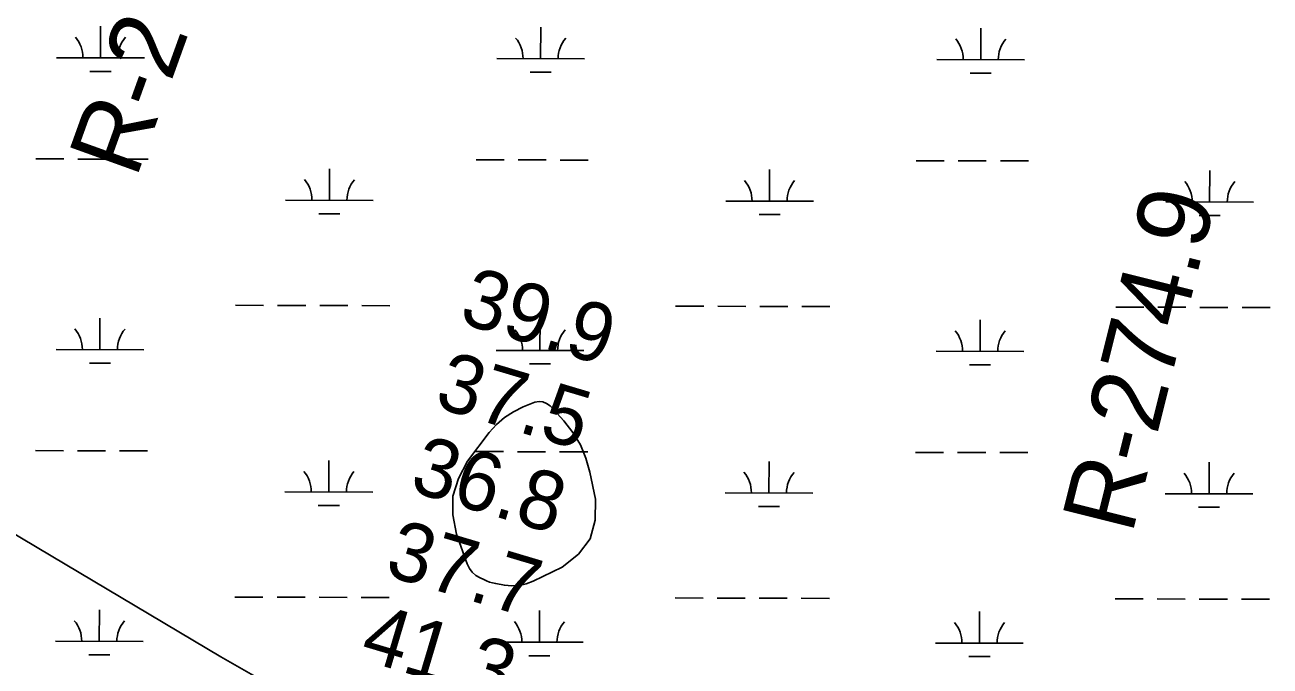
# Model space of a CAD drawing. Extents: x 3187622 to 3225504, y 800805 to 826213.
# Drawn here: x 3208743 to 3210163, y 813842 to 814573 of the extents above; entities that cross this region are included whole.
import ezdxf

# ---------------------------------------------------------------- set-up
doc = ezdxf.new("R2010")
doc.units = 0
for name, color, linetype in [('V-RIVR-RANG', 7, 'Continuous'), ('V-RIVR-RANG-IDEN', 7, 'Continuous'), ('V-TOPO-MINR', 7, 'Continuous'), ('V-WETL-SWMP', 7, 'Continuous')]:
    doc.layers.add(name, color=color, linetype=linetype)

msp = doc.modelspace()

# ---------------------------------------------------------------- linework, layer by layer
at = {"layer": 'V-TOPO-MINR'}
for points in [[(3209306.9, 813933.5), (3209315, 813935.4), (3209322.9, 813938.4), (3209356.1, 813954.7), (3209374.8, 813969.5), (3209388.2, 813986.8), (3209393.8, 814008.1), (3209394.1, 814031.9), (3209387.8, 814062.8), (3209383.2, 814078.8), (3209376.9, 814094.1), (3209368.3, 814108.1), (3209358, 814121.3), (3209342.3, 814138.4), (3209338.4, 814141.3), (3209334.2, 814143.1), (3209329.7, 814143.3), (3209324.9, 814142.5), (3209311.6, 814137.2), (3209300.5, 814131.8), (3209290.3, 814125.3), (3209281.2, 814117.2), (3209273, 814108), (3209248.3, 814075.3), (3209237.7, 814055.7), (3209231.4, 814035.4), (3209231.4, 814014.1), (3209235.6, 813992.2), (3209247.9, 813958.3), (3209250.4, 813953.2), (3209253.6, 813948.8), (3209257.7, 813945.2), (3209262.5, 813942.2), (3209266.6, 813940.3), (3209269.9, 813938.9), (3209273.3, 813937.6), (3209276.8, 813936.6), (3209280.4, 813935.8), (3209290.2, 813933.9), (3209298.7, 813933.2), (3209306.9, 813933.5)], [(3208691.2, 814016.3), (3208967, 813852.2), (3209006.6, 813829.6)]]:
    msp.add_lwpolyline(points, dxfattribs=at)
at = {"layer": 'V-WETL-SWMP'}
for p, q in [((3208829.6, 814535.3), (3208829.7, 814571.3)), ((3209331.5, 814534.3), (3209331.6, 814570.3)), ((3209833.4, 814533.3), (3209833.5, 814569.3)), ((3208779.6, 814535.4), (3208879.6, 814535.2)), ((3209281.5, 814534.4), (3209381.5, 814534.2)), ((3209783.4, 814533.4), (3209883.4, 814533.2)), ((3208817.6, 814519.9), (3208841.6, 814519.9)), ((3209319.5, 814518.9), (3209343.5, 814518.8)), ((3209821.4, 814517.9), (3209845.4, 814517.8)), ((3208755.9, 814420), (3208787.9, 814420)), ((3208803.9, 814419.9), (3208835.9, 814419.9)), ((3208851.9, 814419.8), (3208883.9, 814419.8)), ((3209257.9, 814419), (3209289.9, 814419)), ((3209305.9, 814418.9), (3209337.9, 814418.9)), ((3209353.9, 814418.8), (3209385.9, 814418.8)), ((3209759.8, 814418), (3209791.8, 814417.9)), ((3209807.8, 814417.9), (3209839.8, 814417.8)), ((3209855.8, 814417.8), (3209887.8, 814417.7)), ((3209090.7, 814372.9), (3209090.8, 814408.9)), ((3209592.6, 814371.9), (3209592.7, 814407.9)), ((3210094.5, 814370.9), (3210094.6, 814406.9)), ((3209040.7, 814373), (3209140.7, 814372.8)), ((3209542.6, 814372), (3209642.6, 814371.8)), ((3210044.5, 814371), (3210144.5, 814370.8)), ((3209078.7, 814357.5), (3209102.7, 814357.5)), ((3209580.6, 814356.5), (3209604.6, 814356.5)), ((3210082.5, 814355.5), (3210106.5, 814355.4)), ((3208983.6, 814253.1), (3209015.6, 814253)), ((3209031.6, 814253), (3209063.6, 814252.9)), ((3209079.6, 814252.9), (3209111.6, 814252.8)), ((3209127.6, 814252.8), (3209159.6, 814252.7)), ((3209485.5, 814252.1), (3209517.5, 814252)), ((3209533.5, 814252), (3209565.5, 814251.9)), ((3209581.5, 814251.9), (3209613.5, 814251.8)), ((3209629.5, 814251.8), (3209661.5, 814251.7)), ((3209987.4, 814251), (3210019.4, 814251)), ((3210035.4, 814250.9), (3210067.4, 814250.9)), ((3210083.4, 814250.8), (3210115.4, 814250.8)), ((3210131.4, 814250.7), (3210163.4, 814250.7)), ((3208828.9, 814202.6), (3208829, 814238.6)), ((3209330.8, 814201.6), (3209330.9, 814237.6)), ((3209832.7, 814200.6), (3209832.8, 814236.6)), ((3208778.9, 814202.7), (3208878.9, 814202.5)), ((3209280.8, 814201.7), (3209380.8, 814201.5)), ((3209782.7, 814200.7), (3209882.7, 814200.5)), ((3208816.9, 814187.2), (3208840.9, 814187.2)), ((3209318.8, 814186.2), (3209342.8, 814186.2)), ((3209820.7, 814185.2), (3209844.7, 814185.1)), ((3208755.3, 814087.4), (3208787.3, 814087.3)), ((3208803.3, 814087.3), (3208835.3, 814087.2)), ((3208851.3, 814087.2), (3208883.3, 814087.1)), ((3209257.2, 814086.3), (3209289.2, 814086.3)), ((3209305.2, 814086.2), (3209337.2, 814086.2)), ((3209353.2, 814086.1), (3209385.2, 814086.1)), ((3209759.1, 814085.3), (3209791.1, 814085.3)), ((3209807.1, 814085.2), (3209839.1, 814085.2)), ((3209855.1, 814085.1), (3209887.1, 814085.1)), ((3209090, 814040.3), (3209090.1, 814076.3)), ((3209591.9, 814039.2), (3209592, 814075.2)), ((3210093.8, 814038.2), (3210093.9, 814074.2)), ((3209040, 814040.4), (3209140, 814040.2)), ((3209541.9, 814039.3), (3209641.9, 814039.1)), ((3210043.8, 814038.3), (3210143.8, 814038.1)), ((3209078, 814024.8), (3209102, 814024.8)), ((3209579.9, 814023.8), (3209603.9, 814023.8)), ((3210081.8, 814022.8), (3210105.8, 814022.8)), ((3208982.9, 813920.4), (3209014.9, 813920.3)), ((3209030.9, 813920.3), (3209062.9, 813920.2)), ((3209078.9, 813920.2), (3209110.9, 813920.1)), ((3209126.9, 813920.1), (3209158.9, 813920)), ((3209484.8, 813919.4), (3209516.8, 813919.3)), ((3209532.8, 813919.3), (3209564.8, 813919.2)), ((3209580.8, 813919.2), (3209612.8, 813919.1)), ((3209628.8, 813919.1), (3209660.8, 813919)), ((3209986.7, 813918.4), (3210018.7, 813918.3)), ((3210034.7, 813918.3), (3210066.7, 813918.2)), ((3210082.7, 813918.2), (3210114.7, 813918.1)), ((3210130.7, 813918.1), (3210162.7, 813918)), ((3208828.2, 813870), (3208828.3, 813906)), ((3209330.1, 813869), (3209330.2, 813905)), ((3209832, 813867.9), (3209832.1, 813903.9)), ((3208778.2, 813870.1), (3208878.2, 813869.9)), ((3209280.1, 813869.1), (3209380.1, 813868.9)), ((3209782, 813868), (3209882, 813867.8)), ((3208816.2, 813854.6), (3208840.2, 813854.5)), ((3209318.1, 813853.5), (3209342.1, 813853.5)), ((3209820, 813852.5), (3209844, 813852.5))]:
    msp.add_line(p, q, dxfattribs=at)
for centre, start, end in [((3208774.3, 814535.9), 359.1115, 40.6551), ((3208884.8, 814535.7), 139.1115, 180.6551), ((3209276.3, 814534.9), 359.1115, 40.6551), ((3209386.7, 814534.7), 139.1115, 180.6551), ((3209778.2, 814533.9), 359.1115, 40.6551), ((3209888.6, 814533.6), 139.1115, 180.6551), ((3209035.5, 814373.5), 359.1115, 40.6551), ((3209145.9, 814373.3), 139.1115, 180.6551), ((3209537.4, 814372.5), 359.1115, 40.6551), ((3209647.8, 814372.3), 139.1115, 180.6551), ((3210039.3, 814371.5), 359.1115, 40.6551), ((3210149.8, 814371.2), 139.1115, 180.6551), ((3208773.7, 814203.2), 359.1115, 40.6551), ((3208884.2, 814203), 139.1115, 180.6551), ((3209275.6, 814202.2), 359.1115, 40.6551), ((3209386.1, 814202), 139.1115, 180.6551), ((3209777.5, 814201.2), 359.1115, 40.6551), ((3209888, 814201), 139.1115, 180.6551), ((3209034.8, 814040.8), 359.1115, 40.6551), ((3209145.3, 814040.6), 139.1115, 180.6551), ((3209536.7, 814039.8), 359.1115, 40.6551), ((3209647.2, 814039.6), 139.1115, 180.6551), ((3210038.6, 814038.8), 359.1115, 40.6551), ((3210149.1, 814038.6), 139.1115, 180.6551), ((3208773, 813870.6), 359.1115, 40.6551), ((3208883.5, 813870.3), 139.1115, 180.6551), ((3209274.9, 813869.5), 359.1115, 40.6551), ((3209385.4, 813869.3), 139.1115, 180.6551), ((3209776.8, 813868.5), 359.1115, 40.6551), ((3209887.3, 813868.3), 139.1115, 180.6551)]:
    msp.add_arc(centre, 35.2, start, end, dxfattribs=at)

# ---------------------------------------------------------------- texts
at = {"layer": 'V-RIVR-RANG'}
for s, p in [('39.9', (3209236.7, 814233.8)), ('37.5', (3209208.6, 814137.8)), ('36.8', (3209180.3, 814041.9)), ('37.7', (3209151.9, 813946)), ('41.3', (3209123.6, 813850.1))]:
    msp.add_text(s, height=67, rotation=343.3983, dxfattribs=at).set_placement(p)
at = {"layer": 'V-RIVR-RANG-IDEN'}
for s, rotation, p in [('R-275.2', 70.1851, (3208870.1, 814396.5)), ('R-274.9', 75.9747, (3210005.9, 813990.7))]:
    msp.add_text(s, height=83, rotation=rotation, dxfattribs=at).set_placement(p)

doc.saveas('drawing.dxf')
